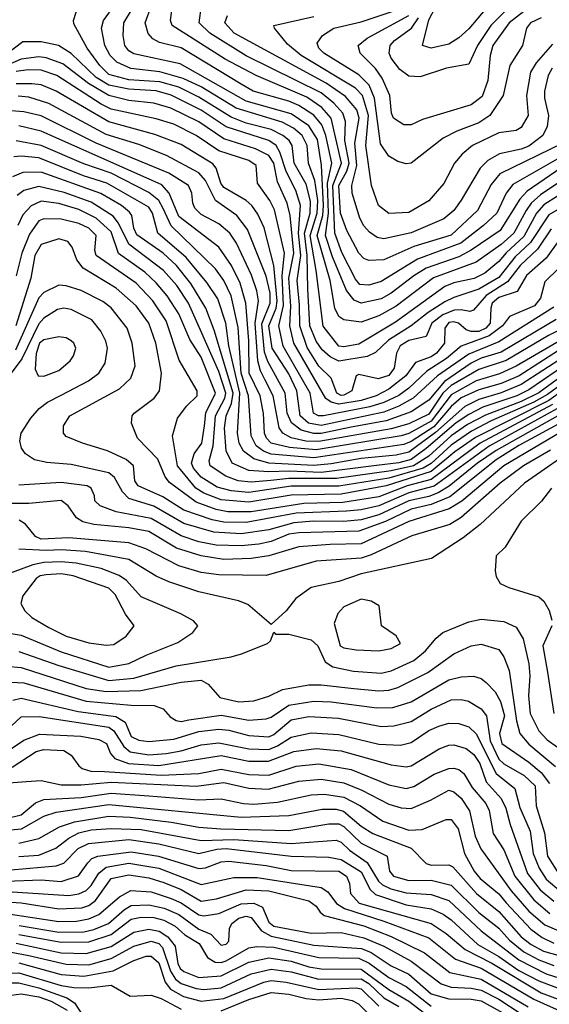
# Model space of a CAD drawing. Extents: x 501367 to 657802, y 482273 to 547541.
# Tile 354 of 656: x 607739 to 609857, y 511062 to 514998. Entities that reach past the tile are written whole.
import ezdxf

# ---------------------------------------------------------------- set-up
doc = ezdxf.new("R2010")
doc.units = 0

msp = doc.modelspace()

# ---------------------------------------------------------------- linework, layer by layer
at = {"layer": '0CON20XD'}
for points in [[(609935, 514373.8), (609821.8, 514298.2), (609784.9, 514265.1), (609764.6, 514235), (609714.8, 514145), (609665, 514099.9), (609565, 514028.8), (609394, 513966), (609245, 513852.7), (609175, 513814.5), (609105, 513789.3), (609035, 513798.4), (609015, 513812.2), (608998.9, 513845), (608981.1, 513955), (608928.4, 514135), (608950.9, 514215), (608954.3, 514255), (608946.4, 514416.4), (608930.2, 514519.8), (608895, 514573.9), (608825, 514621.5), (608645, 514672.7), (608381.4, 514821.4), (608195, 514861.3), (608175, 514873.7), (608159.8, 514895), (608152.4, 514935), (608156, 514985), (608251.4, 515145)], [(609955, 514275.4), (609855, 514218.8), (609781.8, 514108.2), (609720.3, 514049.7), (609655, 513967.1), (609575, 513921.1), (609475, 513888.1), (609439.7, 513870.3), (609372.3, 513827.7), (609305, 513773.8), (609213.3, 513716.7), (609162.4, 513667.6), (609128, 513652), (609015, 513633.4), (608980.2, 513650.2), (608948.1, 513678.1), (608925, 513713.7), (608899.2, 513775), (608891.6, 513921.6), (608888.8, 514055), (608877.9, 514145), (608900.2, 514225), (608902.6, 514272.6), (608885, 514341.4), (608836.2, 514425), (608828.3, 514495), (608816.6, 514515), (608792, 514535), (608745, 514559.6), (608645, 514584.9), (608585, 514608.4), (608455, 514688.2), (608375, 514728.6), (608299.2, 514749.2), (608175, 514758.3), (608095, 514779.2), (608058.9, 514815), (608009.4, 514885), (607955, 514981.2), (607954.4, 514995), (607976.9, 515065)], [(609945, 514326.8), (609835, 514257.8), (609805.5, 514224.5), (609755, 514130.9), (609684, 514066), (609655, 514031.2), (609599.1, 513985), (609556.1, 513963.9), (609475, 513946.5), (609438.9, 513931.1), (609241.3, 513788.7), (609095, 513701.6), (609035, 513690.2), (609015, 513693.4), (608953.3, 513773.3), (608924.5, 513995), (608901.3, 514135), (608928.9, 514225), (608931.5, 514275), (608919.5, 514355), (608894, 514425), (608889.3, 514495), (608868.3, 514535), (608833.6, 514565), (608788.3, 514588.3), (608604.9, 514644.9), (608465, 514729.6), (608392.9, 514762.9), (608300.1, 514789.9), (608182.9, 514802.9), (608127.9, 514827.9), (608100.6, 514855), (608079.2, 514895), (608066, 514965), (608073.8, 514995), (608121.4, 515058.6)], [(609904.6, 514405.4), (609767.9, 514312.1), (609739.1, 514280.9), (609661.1, 514155), (609545, 514077.4), (609495, 514050.8), (609365, 514004.6), (609315.3, 513974.7), (609225, 513904.5), (609185, 513882.8), (609105.2, 513865.2), (609077.2, 513877.2), (609045.8, 513915.9), (608989.7, 514049.7), (608962.4, 514135), (608973.6, 514225), (608970.6, 514345), (608987.8, 514425), (608963.7, 514535), (608947.7, 514577.7), (608915, 514616), (608854.9, 514654.9), (608815, 514672.8), (608673, 514713), (608625, 514740.2), (608385, 514885.8), (608297.5, 514907.5), (608271.9, 514921.9), (608253, 514943), (608241, 514985), (608266.2, 515055)], [(609945, 514473.1), (609711, 514339), (609685.1, 514304.9), (609646.7, 514225), (609594.3, 514175.7), (609502.9, 514105), (609329.3, 514040.7), (609185, 513951.7), (609135, 513936.7), (609099.5, 513939.5), (609081.6, 513961.6), (609027.3, 514067.3), (608999.8, 514145), (608991.5, 514335), (609025.9, 514425), (608984.1, 514605), (608947.4, 514647.4), (608887.9, 514687.9), (608685, 514775.2), (608560.3, 514840.3), (608348.8, 514975), (608341.9, 514995), (608350.3, 515055)], [(609911.2, 514505), (609658.6, 514381.4), (609625, 514340), (609569.6, 514235), (609465, 514137), (609315, 514091.2), (609195, 514038.1), (609135.3, 514035.3), (609115, 514043.8), (609095, 514065.3), (609046.9, 514155), (609021.8, 514225), (609014.9, 514335), (609047.8, 514392.2), (609056.9, 514425), (609039.8, 514515), (609041.8, 514591.8), (609031.2, 514625), (608994.8, 514665), (608945, 514706.2), (608645, 514854), (608499.5, 514945), (608456.9, 514985), (608465.9, 515055)], [(609825, 515006.3), (609782.1, 514985), (609765.8, 514965), (609750, 514895), (609724.5, 514855), (609699.4, 514815), (609672.2, 514695), (609618.6, 514615), (609575, 514586), (609487.1, 514552.9), (609432.7, 514525), (609305, 514424.6), (609285, 514421.8), (609251.1, 514431.1), (609215, 514452.1), (609182.3, 514502.3), (609158.4, 514685), (609136.3, 514736.3), (609095, 514777.2), (608954.7, 514865), (608935.9, 514885), (608928.4, 514905), (608950.4, 514935), (608995.6, 514965), (609105, 514989.7), (609244.2, 515035.8)], [(609755, 515030.7), (609696.6, 514985), (609631.5, 514895), (609620.9, 514855), (609611.1, 514755), (609588.2, 514691.8), (609545, 514658.2), (609350.3, 514599.8), (609305, 514577.7), (609275, 514578.2), (609234.5, 514605), (609225.5, 514625), (609218.7, 514695), (609188.1, 514765), (609162.6, 514802.6), (609100, 514865), (609092.2, 514895), (609129.2, 514925), (609295.1, 515015)], [(609699.5, 515050.5), (609622.6, 514975), (609570.2, 514895), (609535, 514820), (609445.7, 514804.3), (609340.4, 514769.6), (609295, 514773.1), (609259.2, 514799.2), (609224.8, 514845), (609216.1, 514865), (609220, 514895), (609238.1, 514915), (609305.9, 514964.1), (609334.3, 515005.7)], [(609600.7, 515039.3), (609535, 514961.6), (609495, 514925.9), (609455, 514900.6), (609384.1, 514884.1), (609350, 514895), (609375, 514997.5), (609400.3, 515045)], [(609868.9, 514805), (609852.1, 514775), (609838, 514712), (609838.4, 514685), (609854.4, 514615), (609848.6, 514571.4), (609830.8, 514535), (609775, 514493.1), (609745, 514481.1), (609657.7, 514462.3), (609610.6, 514435), (609580.5, 514405), (609505, 514276.2), (609474.9, 514235.1), (609435, 514202.4), (609305, 514146.7), (609195, 514122.7), (609168.2, 514128.2), (609138.3, 514148.3), (609115, 514174.6), (609098.7, 514205), (609068.1, 514305), (609067.8, 514335), (609087.3, 514415), (609078.9, 514505), (609096.4, 514605), (609087.8, 514637.8), (609041.7, 514691.7), (608964.6, 514744.6), (608597, 514945), (608559.5, 514985), (608570, 515015)], [(609870.1, 514899.9), (609804.9, 514825.1), (609781.8, 514788.2), (609766.3, 514695), (609771.9, 514615), (609745, 514566.8), (609725, 514555.9), (609655, 514545.7), (609550, 514495), (609508.7, 514461.3), (609478, 514425), (609435, 514343.5), (609375, 514273.8), (609295, 514227.2), (609215, 514223.5), (609173.6, 514255), (609145.7, 514335), (609122.7, 514495), (609134, 514615), (609110.6, 514695), (609082.2, 514725), (608864.7, 514855), (608810.7, 514900.7), (608757.5, 514965), (608756, 514975), (608915, 515010.7)], [(609865, 514161.6), (609809.5, 514080.5), (609740.3, 514015), (609690.1, 513949.9), (609604.7, 513895.3), (609553.6, 513836.4), (609538.7, 513831.3), (609505, 513838.6), (609476.5, 513836.5), (609431.8, 513818.2), (609387.7, 513785), (609365, 513731.9), (609295, 513716.4), (609261.2, 513695), (609246.2, 513665), (609236.8, 513605), (609215, 513575.6), (609173.2, 513563.2), (609095, 513580.4), (609084.5, 513575), (609067.5, 513515), (609035, 513497.7), (609025, 513496.1), (609007.6, 513505), (608985.2, 513565.2), (608935, 513612.8), (608888.2, 513688.2), (608859.4, 513775), (608858.1, 513858.1), (608849, 513955), (608863.5, 514055), (608853.7, 514145), (608861.9, 514255), (608843.2, 514315), (608805, 514391.2), (608779.2, 514469.2), (608764.8, 514495), (608735, 514515.6), (608565, 514569.6), (608465, 514636.2), (608345, 514696.7), (608285, 514713.5), (608175, 514719.9), (608095, 514737.1), (608045, 514767.4), (607945, 514863), (607894.6, 514894.6), (607825, 514909.8), (607750.9, 514909.1), (607679.3, 514855)], [(609894.7, 514115.3), (609844.5, 514045.5), (609765.2, 513975), (609728.8, 513911.2), (609655, 513888), (609629.2, 513865), (609622.6, 513845), (609620.6, 513785), (609603.2, 513765), (609575, 513751.5), (609545, 513751.5), (609525, 513758.6), (609493.9, 513785), (609475, 513790.5), (609455, 513788), (609439.6, 513765), (609437.3, 513705), (609406.2, 513665), (609385, 513650.8), (609321.9, 513628.1), (609283.5, 513575), (609215, 513521.5), (609164.2, 513495), (609105, 513475.9), (609015, 513461.2), (608985, 513468.8), (608963.9, 513483.9), (608835.4, 513705), (608818.9, 513775), (608823.3, 513853.3), (608815.4, 513965), (608835.9, 514065), (608821.2, 514215), (608808.1, 514265), (608770.1, 514350.1), (608755.3, 514425), (608735.9, 514455.9), (608681.5, 514481.5), (608555, 514521.5), (608455, 514590.3), (608343.9, 514643.9), (608275, 514665.1), (608175, 514674.6), (608095, 514695.3), (608013.8, 514743.8), (607911.4, 514821.4), (607845.1, 514845.1), (607815, 514850.4), (607745, 514841), (607662.4, 514805)], [(609895.2, 514004.8), (609839.5, 513950.5), (609822, 513885), (609798.3, 513855), (609698, 513812), (609669.8, 513775), (609616.2, 513733.8), (609505, 513693.6), (609445.9, 513644.1), (609367.2, 513592.8), (609295.2, 513524.8), (609255, 513495.8), (609195, 513467.8), (609139, 513451), (608954.4, 513414.4), (608934.2, 513414.2), (608914.3, 513425), (608900.9, 513505), (608793.1, 513693.1), (608774.9, 513775), (608794.6, 513855.4), (608788.4, 513975), (608798, 514065), (608757.7, 514237.7), (608739.6, 514275), (608689.7, 514345), (608685.1, 514415.1), (608655.3, 514435.3), (608535, 514474.6), (608445, 514534.8), (608355, 514580), (608285, 514601.8), (608105, 514640.3), (608065, 514660), (607887.3, 514775), (607825, 514796.5), (607772.7, 514797.3), (607725, 514790.6)], [(609875, 513849.7), (609655, 513710.9), (609535, 513661.1), (609410.5, 513575), (609313, 513485), (609255, 513452.9), (609195, 513429.8), (608945, 513376.1), (608893.7, 513385), (608860.5, 513415), (608847.6, 513515), (608815, 513582.2), (608748.2, 513685), (608734.8, 513775), (608764.1, 513845), (608769.1, 513875), (608755.9, 514015.9), (608716.1, 514166.1), (608691.4, 514221.4), (608668, 514255), (608645, 514274.8), (608555, 514327.3), (608542.8, 514345), (608525.2, 514405), (608511.6, 514421.6), (608385, 514499.3), (608279.9, 514539.9), (608095, 514590.5), (607885, 514713), (607825, 514737.6), (607787.7, 514742.3), (607725, 514742.2)], [(609885, 513799.7), (609665, 513669.8), (609585, 513644.7), (609545, 513624.7), (609438, 513552), (609375, 513477.7), (609305, 513430.6), (609205, 513395.1), (609065, 513369.8), (608945, 513344.6), (608915, 513344.3), (608865, 513356.7), (608826.1, 513386.1), (608809, 513425), (608800.9, 513505), (608731.7, 513631.7), (608718.7, 513668.7), (608707.3, 513782.7), (608740.1, 513865), (608740.7, 513905), (608725, 513973.1), (608649.8, 514159.8), (608607.5, 514215), (608521.9, 514275), (608482.3, 514355), (608455.5, 514385.5), (608325.6, 514455.6), (608215, 514498.8), (608085, 514539.2), (607855, 514662.6), (607775, 514688.2), (607732.7, 514692.7)], [(609935, 513777.3), (609853.7, 513736.3), (609685, 513636.4), (609575, 513600.4), (609464.6, 513535.4), (609431.6, 513505), (609375, 513421.8), (609295, 513383.3), (609225, 513362.3), (608935, 513312.4), (608883.7, 513313.7), (608825, 513326.6), (608791.6, 513345), (608776.7, 513366.7), (608752.6, 513495), (608719.8, 513560.2), (608701.6, 513595), (608691, 513635), (608680.1, 513785), (608693.6, 513875), (608687.1, 513915), (608666.5, 513976.5), (608605.9, 514105), (608578.9, 514145), (608535, 514182.2), (608465, 514219), (608440, 514245), (608430.8, 514265), (608427.4, 514305), (608414.2, 514335), (608335.1, 514385.1), (608045, 514504.3), (607825, 514613.9), (607755, 514630), (607705, 514633.7)], [(610002, 513775), (609725, 513612.7), (609657.8, 513582.2), (609564, 513554), (609465, 513499.2), (609385, 513393.8), (609295, 513344.5), (609265, 513334.2), (608925, 513279.3), (608817.8, 513287.8), (608745, 513304.9), (608725.8, 513325), (608717.7, 513345), (608714.6, 513424.6), (608700.5, 513495), (608656.5, 513585), (608654.9, 513715.1), (608643.6, 513865), (608620.6, 513945), (608585.8, 514015), (608535, 514088.8), (608375, 514211.1), (608337.3, 514305), (608307.5, 514337.5), (607825, 514552.1), (607735, 514573.3)], [(609894.3, 513675.7), (609736.4, 513575), (609665, 513544.5), (609575, 513518.4), (609505, 513486.6), (609465, 513452.1), (609395, 513371.3), (609305, 513312.3), (609275, 513299.4), (608915, 513246.5), (608745, 513262), (608714, 513274), (608684.8, 513295), (608664.8, 513335.2), (608653.9, 513495), (608624.8, 513585), (608612.1, 513767.9), (608584.5, 513894.5), (608555.5, 513955.5), (608522.3, 514002.3), (608344.2, 514174.2), (608313.3, 514243.3), (608295, 514275.9), (608255, 514307.7), (608105, 514384.2), (607995, 514422.1), (607825, 514495.4), (607725, 514513.4)], [(609917.6, 513652.4), (609745, 513539.4), (609665, 513506.2), (609575, 513479.5), (609518.6, 513451.4), (609402.4, 513347.6), (609295, 513270), (609245, 513256.8), (609105, 513243.6), (608985, 513223), (608915, 513216.1), (608735, 513225.1), (608675, 513242.1), (608633.6, 513273.6), (608616.6, 513305), (608609.5, 513345), (608620, 513505), (608575.1, 513695), (608563.4, 513785), (608531.7, 513881.7), (608487.2, 513947.2), (608405, 514047), (608290.9, 514145), (608270.2, 514225), (608255, 514248.3), (608088, 514345), (607994.7, 514374.7), (607815, 514446.2), (607745, 514452.7), (607715, 514449.4)], [(609938.9, 513631.1), (609775, 513518.1), (609727.7, 513495), (609590.9, 513449.1), (609535, 513419.6), (609485, 513387), (609365, 513283.5), (609305, 513240.4), (609255, 513226.2), (609166.1, 513216.1), (608945, 513188.8), (608816.2, 513193.8), (608735, 513190.2), (608655, 513195.6), (608588.9, 513225), (608565.4, 513275.4), (608558.7, 513365), (608564.4, 513415), (608585.9, 513464.1), (608593.2, 513505), (608517.4, 513757.4), (608482.8, 513845), (608423.6, 513943.6), (608366.2, 514015), (608313.1, 514065), (608207.6, 514137.6), (608195.8, 514164.2), (608187.8, 514215), (608178.8, 514228.8), (608146.4, 514255), (608062.9, 514302.9), (607825, 514388.8), (607752.1, 514387.9), (607710.4, 514369.6)], [(609965, 513616.2), (609815, 513506.8), (609745, 513472.5), (609602.2, 513417.8), (609530.2, 513379.8), (609465, 513334.4), (609375, 513252.8), (609314.5, 513215), (609224.3, 513194.3), (609005.8, 513164.2), (608815.6, 513164.4), (608743.8, 513156.2), (608665, 513149.6), (608613.3, 513155), (608563, 513173), (608500.7, 513215), (608496.4, 513235), (608512.1, 513295), (608521.9, 513415), (608559.7, 513485), (608563.8, 513505), (608535, 513592.4), (608413.7, 513865), (608366.8, 513935), (608314.1, 513995), (608175, 514100.3), (608134.4, 514184.4), (608112.4, 514212.4), (608025, 514269), (607917.1, 514307.1), (607815, 514331.4), (607755, 514315.2), (607729, 514295)], [(609988.8, 513601.2), (609850.4, 513499.6), (609795, 513469.4), (609624.8, 513395), (609546, 513354), (609465, 513297.7), (609385, 513223.7), (609352.3, 513205), (609215, 513165.7), (609015, 513133.3), (608825, 513133.9), (608655, 513108.5), (608585, 513114.3), (608529.3, 513129.3), (608465, 513169.8), (608434.6, 513205), (608425.7, 513225), (608436.9, 513263.1), (608466.9, 513305), (608477.7, 513375), (608483.8, 513426.2), (608521.6, 513505), (608465, 513649.2), (608420.1, 513720.1), (608375, 513822.8), (608329, 513895), (608285, 513946.8), (608238.9, 513988.9), (608134.2, 514064.2), (608105, 514150.2), (608044.8, 514205), (607975, 514240.1), (607895, 514264.1), (607825, 514272.2), (607785.4, 514254.7), (607751.7, 514218.3), (607731.7, 514175)], [(610008.9, 513585), (609855, 513476.1), (609561.6, 513328.4), (609478.9, 513271.1), (609385, 513191.5), (609205, 513134.9), (609025, 513101.1), (608825, 513097.9), (608655, 513069.7), (608545, 513079.2), (608475, 513105.6), (608443.1, 513125), (608369.6, 513215), (608350, 513335), (608370, 513405), (608407.9, 513455), (608448.9, 513495), (608448.2, 513515), (608377.1, 513637.1), (608324.5, 513795), (608271.3, 513875), (608204.3, 513945), (608045.3, 514055), (608038.9, 514075), (608044.8, 514135), (608015.3, 514165), (607975, 514183.3), (607905, 514200.2), (607835, 514202.7), (607815, 514194.3), (607778.5, 514141.5), (607747.7, 514065), (607724.6, 513974.6)], [(609870.5, 513459.5), (609580.1, 513305), (609385, 513160.2), (609288.7, 513135), (609175, 513090.7), (609031.8, 513068.2), (608875, 513064.7), (608665, 513030.8), (608571.5, 513031.5), (608525, 513040.1), (608445, 513069.6), (608338.3, 513148.3), (608321.4, 513171.4), (608291.7, 513241.7), (608210, 513325), (608186.8, 513385), (608188.8, 513415), (608196.2, 513425), (608276.8, 513485), (608297.8, 513515), (608306.5, 513585), (608283.7, 513705), (608255.2, 513785), (608204.8, 513855), (608124.4, 513924.4), (607993.2, 514005), (607968, 514038), (607949.5, 514089.5), (607932, 514112), (607895, 514122.7), (607825, 514099.4), (607799.9, 514055), (607783.7, 513965), (607723.6, 513775)], [(609887.8, 513442.2), (609617.1, 513292.9), (609396.4, 513133.6), (609295, 513106.8), (609175, 513055.3), (609105, 513039.2), (609046.5, 513033.5), (608845, 513025.3), (608645, 512987.6), (608555, 512989.9), (608508.8, 512998.8), (608395, 513037.7), (608311.1, 513091.1), (608212.7, 513135), (608200, 513155), (608193.8, 513215), (608165, 513239.7), (608090, 513275), (607990, 513305), (607925, 513332.2), (607914.4, 513345), (607914.4, 513375), (607939.5, 513415), (608137.7, 513522.3), (608183.2, 513565), (608201.2, 513615), (608188.4, 513705), (608169.2, 513765), (608105, 513846.6), (608071.3, 513871.3), (607985.2, 513915.2), (607925, 513934.8), (607895, 513937.2), (607835, 513907.3), (607815, 513886.9), (607722.4, 513677.6)], [(609913.1, 513426.9), (609645, 513275.6), (609570, 513225), (609456.9, 513133.1), (609412.7, 513107.3), (609375, 513092.4), (609295, 513074.9), (609175, 513018.7), (609105, 512998.8), (609035, 512992.9), (608913.5, 512993.5), (608835, 512986.6), (608735, 512959.3), (608625, 512942.6), (608515, 512949.3), (608395, 512984.4), (608275, 513053), (608175, 513084.1), (608150.4, 513110.4), (608118.2, 513168.2), (608095, 513186.9), (607945, 513219.6), (607847.7, 513227.7), (607798.4, 513238.4), (607762.5, 513262.5), (607746.2, 513285), (607740, 513315), (607744.7, 513345), (607783.3, 513405), (607816.5, 513443.5), (607850.3, 513469.7), (607905, 513497.5), (608014.6, 513555), (608055.4, 513585), (608080.7, 513625), (608089.5, 513685), (608083.7, 513713.7), (608063.7, 513753.7), (608028, 513798), (607945, 513839.8), (607915, 513844.8), (607890.1, 513839.9), (607835, 513804.8), (607815, 513782.6), (607747.6, 513642.4), (607700.5, 513579.5)], [(607835, 513573.5), (607895, 513595.4), (607940.5, 513635), (607954.5, 513655), (607963.1, 513685), (607955.6, 513705), (607944.3, 513715), (607925, 513726.2), (607895, 513730.7), (607835, 513718), (607818.4, 513705), (607805, 513664.2), (607801.3, 513601.3), (607813.1, 513575), (607835, 513573.5)], [(609939.6, 513370.4), (609674.8, 513215), (609506.8, 513073.2), (609457.1, 513042.9), (609295, 512991.9), (609105, 512902.9), (608980.1, 512899.9), (608855, 512890.4), (608735, 512854.4), (608665, 512843.8), (608555, 512840.8), (608465, 512855.4), (608366.1, 512886.1), (608255, 512951.8), (608175, 512967), (608035, 512980.6), (607991.4, 512991.4), (607966.7, 513006.7), (607932.2, 513055), (607905, 513076.2), (607775, 513063.6), (607665, 513064.1)], [(609925, 513399.2), (609735, 513295.5), (609645, 513238.5), (609459.1, 513090.9), (609385, 513060.8), (609305, 513041.5), (609201.7, 512991.7), (609095, 512953.5), (608855, 512947.3), (608815, 512941.1), (608745, 512912.7), (608695, 512902.2), (608625, 512895.1), (608525, 512897.6), (608455, 512911.5), (608385.3, 512935.3), (608265, 513003.8), (608125, 513031.1), (608060.8, 513055), (608040, 513075), (608038, 513095), (608024.2, 513125), (608008.8, 513135), (607905, 513147.9), (607735, 513138)], [(609980.3, 513299.7), (609757.9, 513145), (609580.2, 512979.8), (609512.9, 512927.1), (609385.7, 512845), (609105, 512782.6), (609015, 512752.5), (608905, 512728.4), (608843.1, 512685), (608804.2, 512635.8), (608745, 512580), (608650.9, 512660.9), (608613.8, 512675), (608455, 512710.7), (608335, 512750.5), (608285, 512773.2), (608175, 512840.4), (608002.5, 512872.5), (607905, 512879.4), (607846.1, 512876.1), (607735, 512881.4)], [(609862.3, 513277.7), (609753.4, 513215), (609661.2, 513145), (609505, 513008.3), (609459.4, 512980.6), (609306.9, 512935), (609145, 512858.7), (609105, 512846.1), (608925, 512834.3), (608725, 512776.5), (608535, 512779.3), (608465, 512789), (608375.4, 512815.4), (608243.6, 512883.6), (608175, 512907.1), (607935, 512927.6), (607825, 512922.3), (607802.5, 512932.5), (607762.1, 512982.1), (607737.3, 512997.3)], [(609866.5, 513125), (609825.8, 513074.2), (609745, 512993.1), (609680.5, 512889.5), (609644, 512855), (609640, 512795), (609645, 512772.5), (609661.2, 512745), (609695, 512728.6), (609815, 512690.5), (609835, 512673.3), (609856.8, 512636.8), (609867.4, 512597.4)], [(607655, 512552.3), (607745, 512538), (607905, 512471.2), (608095, 512410.3), (608175, 512424.4), (608245, 512458.1), (608371.2, 512508.8), (608431.1, 512548.9), (608451.4, 512575), (608434.3, 512595), (608383.7, 512623.6), (608225, 512691.1), (608166.7, 512756.7), (608137, 512777), (608065, 512804.3), (607965.3, 512825.3), (607905, 512831.2), (607835, 512828.2), (607791.5, 512818.5), (607635, 512761.2)], [(608085, 512497.5), (608115, 512501.2), (608165, 512533.8), (608196.2, 512575), (608162.3, 512622.3), (608120.7, 512700.7), (608095, 512725.2), (607952.9, 512775), (607905, 512782.5), (607845, 512779.2), (607820.9, 512775), (607805, 512764.8), (607751.3, 512695), (607742.9, 512665), (607758.9, 512635), (607787.9, 512607.9), (607855, 512568.4), (607925, 512534), (608015, 512506.9), (608085, 512497.5)], [(609175, 512474.7), (609224, 512485), (609261.4, 512505), (609244, 512535), (609186, 512575), (609176, 512655), (609145, 512673.5), (609105, 512681.5), (609035, 512650.8), (609011.4, 512625), (608996.9, 512585), (609020.8, 512495), (609035, 512486.8), (609085, 512479.4), (609175, 512474.7)], [(607735, 512472.7), (607895, 512416.3), (608095, 512357.1), (608195, 512365.7), (608364.3, 512415.7), (608585, 512451.6), (608626.3, 512463.7), (608730, 512505), (608742.5, 512515), (608755, 512550), (608762.5, 512542.5), (608815, 512542), (608905, 512518.6), (608932, 512495), (608960.9, 512430.9), (608990.8, 512410.8), (609074.2, 512394.2), (609185, 512386), (609225, 512395.2), (609315, 512436.7), (609361.4, 512475), (609404.3, 512525.7), (609431.7, 512548.3), (609535, 512591.6), (609585, 512602.4), (609675, 512592.1), (609725, 512570.5), (609752.6, 512522.6), (609775, 512423.8), (609779.1, 512375), (609773.2, 512295), (609781.1, 512225), (609815, 512156), (609849, 512119), (609931.3, 512061.3)], [(609867, 512575), (609831.5, 512495), (609850.3, 512390.3), (609874.7, 512225)], [(607685, 512413.5), (607745, 512408.9), (608005, 512324.3), (608085, 512312.6), (608223.4, 512316.6), (608385, 512350.2), (608465, 512357.4), (608492.3, 512342.3), (608539.1, 512289.1), (608615, 512272), (608675, 512275.6), (608735, 512294.7), (608789.6, 512320.4), (608895, 512338.9), (608945, 512340), (609075, 512324.2), (609175, 512315.2), (609215, 512318.1), (609251.1, 512328.9), (609371.3, 512388.7), (609475, 512463.6), (609545, 512495.2), (609585, 512501.9), (609655, 512480.5), (609675, 512451.9), (609696.3, 512396.3), (609725.8, 512195.8), (609739, 512145), (609775, 512101.9), (609882.4, 512012.4)], [(607705, 512349.8), (607755, 512347.1), (608005, 512274), (608185, 512257.9), (608277, 512257), (608313.2, 512243.2), (608341.1, 512211.1), (608365, 512196.9), (608385, 512193.4), (608415, 512199), (608545, 512217.6), (608655, 512198.5), (608725, 512203.3), (608745, 512210.4), (608815, 512257.5), (608915, 512273.6), (608985, 512271.7), (609167.1, 512247.1), (609230.8, 512249.2), (609305, 512271.1), (609455, 512358.8), (609505, 512371.6), (609553.4, 512373.4), (609585, 512364.7), (609605, 512349.3), (609641, 512311), (609662.5, 512272.5), (609677.7, 512215), (609658.3, 512145), (609667.3, 512105), (609775, 512030.2), (609825, 511989.4), (609858, 511945)], [(607711.5, 512278.5), (607745, 512286.6), (607973.1, 512233.1), (608122.9, 512213), (608160.2, 512190.2), (608185, 512133.3), (608215, 512118.4), (608255, 512113), (608355, 512121.5), (608455, 512152.4), (608535, 512162), (608575, 512157.7), (608655, 512136.3), (608735, 512131.2), (608755, 512141), (608825, 512199.1), (608895, 512212.8), (609014.5, 512205.5), (609185, 512173), (609235, 512175.2), (609305, 512192.4), (609385, 512242.3), (609465, 512279.8), (609505, 512281.2), (609533.4, 512273.4), (609585, 512242.9), (609605.7, 512215), (609620.6, 512115), (609655, 512042.2), (609675, 512023.2), (609757.1, 511977.1), (609800.4, 511935), (609804.1, 511855), (609837.9, 511747.9), (609849.4, 511655), (609893.8, 511585)], [(607647.4, 512122.6), (607745, 512211.8), (607817.5, 512212.5), (608095, 512169.9), (608116, 512156), (608155, 512093), (608181.4, 512071.4), (608255, 512059.1), (608325.1, 512064.9), (608385, 512075.8), (608465, 512100.1), (608535, 512107.5), (608655, 512083.9), (608735, 512081), (608770.2, 512095), (608825, 512130.6), (608905, 512146.8), (609015, 512140.6), (609175, 512102.1), (609262.5, 512097.5), (609305, 512108.4), (609375, 512156.5), (609415, 512173.5), (609455, 512186.5), (609495, 512184.8), (609535, 512171.4), (609565, 512143.2), (609644.8, 511984.8), (609719.2, 511925), (609739.2, 511849.2), (609780, 511755), (609792.6, 511665), (609816.1, 511606.1), (609845, 511562.4), (609905, 511512.4)], [(607665, 512056.7), (607755, 512117.7), (607817.6, 512142.4), (607983.8, 512133.8), (608055, 512120.7), (608086.7, 512105), (608102.8, 512065), (608119.4, 512045), (608174.4, 512024.4), (608295, 512016.5), (608545, 512056.2), (608655, 512033.6), (608734.3, 512034.3), (608835, 512072.2), (608925, 512084.8), (609025, 512075.2), (609225, 512019.2), (609285, 512011.3), (609305, 512015.7), (609416.5, 512083.5), (609455, 512098.1), (609475, 512098.9), (609525, 512084.8), (609555, 512060.7), (609579.3, 512025), (609605, 511951.8), (609664.7, 511884.7), (609683.5, 511846.5), (609700.6, 511780.6), (609770, 511585), (609820.4, 511520.4), (609875, 511474)], [(607709.5, 512010.5), (607805, 512072.6), (607835, 512080.7), (607915, 512077.4), (607945, 512058), (607975, 512015.7), (607989.3, 512005), (608023.8, 511993.8), (608077.7, 511992.3), (608305, 511978.4), (608455, 511985.4), (608545, 512002.8), (608655, 511981.4), (608735, 511978.6), (608845, 512013.6), (608935, 512023), (609065, 512000.5), (609215, 511939.2), (609285, 511925.6), (609315, 511933.1), (609397.2, 511982.8), (609455, 512005.2), (609475, 512005.7), (609495, 512000.5), (609515.4, 511985.4), (609548.5, 511928.5), (609602.8, 511865), (609617.1, 511837.1), (609633, 511745), (609675, 511680), (609719.7, 511575), (609795, 511480.5), (609858.9, 511425)], [(607625, 511942.6), (607765, 511952.9), (607825, 511957.5), (607905, 511939.5), (607985, 511939.6), (608105, 511950), (608445, 511934.3), (608555, 511949.5), (608655, 511926.1), (608732.1, 511922.1), (608855.7, 511954.3), (608945, 511962.2), (609035, 511947), (609107.9, 511917.9), (609215, 511862.9), (609265, 511847.7), (609305.2, 511844.8), (609382.2, 511877.8), (609455, 511918.1), (609475, 511911.9), (609505, 511885.8), (609538.3, 511835), (609560.8, 511735), (609583.8, 511683.8), (609705, 511515.9), (609775.2, 511435), (609839.4, 511379.4), (609945, 511335.1)], [(607685, 511805.1), (607745, 511819.2), (607802.3, 511867.7), (607835, 511880.3), (607985, 511888.6), (608105, 511906.2), (608255.5, 511895.5), (608455, 511879.6), (608545, 511884.1), (608634.6, 511864.6), (608675, 511862), (608769.4, 511870.6), (608905, 511900), (608958.1, 511901.9), (609035, 511890.6), (609102.5, 511855), (609190.8, 511795), (609295, 511758.4), (609348.3, 511761.7), (609445, 511801.4), (609465, 511801.6), (609493.1, 511763.1), (609517.7, 511665), (609556.7, 511595), (609580.6, 511565), (609655, 511503.4), (609685, 511468.4), (609782.8, 511362.8), (609828.8, 511328.8), (609875, 511306.4)], [(607673.4, 511756.6), (607745.9, 511764.1), (607835, 511813.7), (607885, 511829.9), (608095, 511860.8), (608625, 511810.4), (608815, 511817), (608948.1, 511841.9), (609005, 511842.1), (609033.8, 511833.8), (609105, 511774.4), (609151.6, 511745), (609305, 511686.6), (609365, 511624.8), (609385, 511618.6), (609455, 511619.2), (609471.3, 511611.3), (609565.9, 511505), (609655, 511433.2), (609745, 511332.6), (609785, 511300.8), (609834.5, 511274.5), (609933.7, 511246.3)], [(607735, 511706.5), (607815, 511725.5), (607897.8, 511772.2), (607957.8, 511792.2), (608095, 511813.9), (608180.9, 511810.9), (608345, 511791), (608455, 511770.7), (608543.8, 511763.8), (608815, 511757.7), (608975, 511784.2), (609015, 511784.3), (609035, 511773.2), (609105, 511707), (609209.2, 511655), (609218.1, 511595), (609233.8, 511575), (609295, 511557.5), (609385, 511558.9), (609465, 511538.6), (609575, 511429), (609655, 511366.5), (609698.5, 511318.5), (609755, 511271.8), (609815, 511239.6), (609875, 511217.9)], [(607735, 511653), (607815, 511659.1), (607883.8, 511686.2), (607935, 511725.9), (607975, 511747.7), (608025, 511760.1), (608105, 511765.1), (608225, 511761.7), (608465, 511717.1), (608595, 511721.3), (608825, 511705.6), (609005, 511718.1), (609025, 511709.8), (609058.3, 511678.3), (609128.7, 511628.7), (609174.6, 511555), (609190.4, 511540.4), (609223.9, 511523.9), (609285, 511508.2), (609385, 511501.1), (609455, 511477.8), (609585, 511355.8), (609735, 511239.8), (609845, 511184.5), (609925, 511159.1)], [(607705, 511600.1), (607885, 511615.5), (607915, 511626.8), (607972.7, 511685), (608014.3, 511705.7), (608175, 511720.6), (608295, 511703.2), (608455, 511664.9), (608527.8, 511682.2), (608565, 511684.9), (608825, 511654.3), (608975, 511649.9), (609025, 511641.6), (609105, 511591.5), (609141.1, 511521.1), (609161.6, 511501.6), (609285, 511459.6), (609385, 511443.4), (609432.5, 511422.5), (609465, 511400), (609570.9, 511300.9), (609655, 511253.8), (609735, 511197.7), (609815, 511155.5), (609935, 511111.1)], [(607685, 511554.3), (607825, 511560.5), (607905, 511553.1), (607974.6, 511575.4), (608011.7, 511628.3), (608026.9, 511645), (608051.9, 511655), (608185, 511671.5), (608294.5, 511654.5), (608455, 511604.8), (608482.1, 511607.9), (608545, 511631.7), (608575, 511634.1), (608725, 511616.7), (608825, 511597.1), (609015, 511594.3), (609046.5, 511575), (609058.5, 511545), (609062.2, 511505), (609096.7, 511466.6), (609385, 511385.4), (609445, 511345.2), (609520.9, 511280.9), (609626.7, 511226.7), (609825, 511108.5), (609935, 511066.9)], [(607585, 511519.9), (607935, 511497.2), (607975, 511503.3), (608005, 511517.8), (608025, 511537), (608055, 511587), (608085, 511611), (608175, 511625.8), (608296, 511606), (608465, 511541.5), (608595, 511568.9), (608689, 511569), (608945, 511528.8), (608971.6, 511511.6), (609006, 511465), (609037.9, 511445), (609194.7, 511395), (609375, 511327.8), (609482.2, 511242.2), (609585, 511206.4), (609795, 511082.8), (609923.1, 511025)], [(607665, 511473.1), (607745, 511467.9), (607895, 511443.4), (607987.7, 511447.7), (608015, 511456.9), (608042.7, 511477.3), (608105, 511565.2), (608175, 511580.1), (608255, 511567.5), (608315, 511549.7), (608385, 511521.2), (608465, 511474.6), (608526.2, 511483.8), (608645, 511520.3), (608735.3, 511515.3), (608895, 511475.7), (608924.5, 511455), (608940.1, 511430.1), (608957.1, 511417.1), (609115, 511376.4), (609225, 511332.9), (609357.4, 511267.4), (609459, 511189), (609585, 511163.2), (609772.1, 511052.1)], [(607685, 511425.1), (607895, 511393.7), (607965.8, 511394.2), (608015, 511403.3), (608055, 511421.2), (608138.1, 511491.9), (608183.1, 511516.9), (608265, 511511.9), (608345, 511485.6), (608385, 511467.3), (608455, 511419.7), (608475, 511415.4), (608535, 511424.8), (608625, 511463.6), (608675, 511467.2), (608710, 511450), (608735, 511390.3), (608755, 511374.4), (608905, 511347), (609025, 511349.7), (609115, 511327.7), (609195.3, 511295), (609305, 511234.3), (609424.7, 511144.7), (609465, 511130.4), (609545, 511127.2), (609585, 511119), (609655, 511082.7), (609745, 511024.5)], [(607737, 511377), (607895, 511351.1), (607995, 511352.5), (608035, 511360.7), (608094.7, 511385), (608158.3, 511441.7), (608185, 511457.1), (608255, 511460.3), (608316.8, 511446.8), (608375, 511421.8), (608455, 511363.2), (608503.1, 511343.1), (608545, 511298.6), (608565, 511302.8), (608575, 511314.2), (608577.8, 511365), (608587.7, 511385), (608615, 511406.4), (608645, 511414.2), (608665, 511409.2), (608705.7, 511355.7), (608745, 511334.9), (608915, 511298.6), (609105.7, 511285.7), (609145, 511269), (609225, 511216.3), (609295, 511182.3), (609385, 511103.5), (609455, 511083.6), (609545, 511082.4), (609585, 511076), (609746.3, 510986.3)], [(607735, 511341.6), (607905, 511310.2), (608015, 511312.5), (608105, 511341.8), (608185, 511402.9), (608225, 511410.4), (608275, 511409.8), (608315, 511398.6), (608361, 511375), (608400.1, 511340.1), (608456.2, 511305), (608489.5, 511249.5), (608520.8, 511230.8), (608545, 511229.7), (608565, 511236.2), (608655, 511287.7), (608687.1, 511292.9), (608755, 511290.3), (608935, 511249.5), (609095, 511246.6), (609136.7, 511226.7), (609215, 511169.3), (609285, 511132.9), (609385, 511054.6)], [(607725, 511306.7), (607905, 511268.3), (608005, 511266), (608105, 511293.9), (608195, 511351), (608255, 511362.7), (608296.6, 511355), (608331.4, 511331.4), (608360.3, 511295), (608371.3, 511225), (608381, 511205), (608395, 511193), (608455, 511169.5), (608545, 511175.9), (608655, 511230.7), (608735, 511247.8), (608825, 511234.5), (608895, 511211.8), (608945, 511203.4), (609105, 511203), (609215, 511120.8), (609295, 511074.7), (609375, 511013.1)], [(607705, 511270.9), (607775, 511257.5), (607925, 511222.4), (608015, 511220.3), (608104.7, 511245.3), (608195.1, 511294.9), (608265, 511314.4), (608295, 511304.8), (608309.8, 511289.8), (608342.1, 511195), (608362.3, 511162.3), (608385, 511145.8), (608445, 511125.6), (608475, 511122.1), (608545, 511128.2), (608665, 511183.6), (608745, 511203.1), (608825, 511191.6), (608935, 511162.2), (609104.5, 511164.5), (609135, 511144.9), (609195, 511088.7), (609255, 511053.5)], [(607735, 511228.1), (607905, 511181.8), (607995, 511174.2), (608113.4, 511196.6), (608195, 511236.9), (608245, 511254.5), (608265, 511255.2), (608295, 511228), (608321.3, 511151.3), (608342.2, 511122.2), (608394.1, 511094.1), (608465, 511075.1), (608554.9, 511085.1), (608715, 511150.5), (608745, 511157.4), (608805, 511150.7), (608935, 511121.1), (609085, 511128.3), (609105, 511123.6), (609175, 511054.6)], [(607500.8, 510925), (607535, 511118.1), (607571.1, 511158.9), (607605, 511177.8), (607635, 511186.3), (607735, 511188), (607905, 511137.7), (607955, 511129.3), (608015, 511127.7), (608105, 511139.4), (608180.6, 511095), (608265, 511099), (608305, 511085.7), (608385, 511042.3)], [(607542, 510928), (607582.8, 511085), (607593.3, 511105), (607628.8, 511131.2), (607695, 511147.5), (607735, 511147.6), (607815, 511128.2), (607927.5, 511087.5), (607958.2, 511068.2), (607992.6, 511015)], [(607630.8, 511045), (607655, 511077.1), (607685, 511096), (607745, 511104.4), (607815, 511092.5), (607865, 511075.4), (607929.4, 511039.4)], [(608545, 511036.7), (608655, 511081.3), (608745, 511108.9), (608815, 511102.2), (608884.8, 511085.2), (608935, 511079.6), (609025, 511086.9), (609068, 511078), (609094.4, 511064.4), (609133.7, 511023.6)]]:
    msp.add_lwpolyline(points, dxfattribs=at)

doc.saveas('drawing.dxf')
